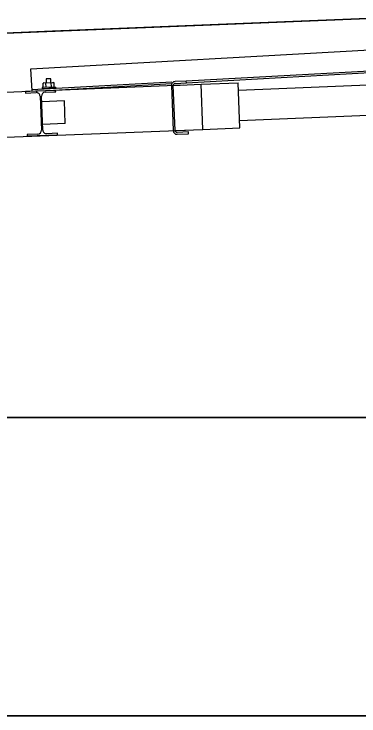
# Model space of a CAD drawing. Extents: x 9538 to 81668, y 7600 to 11751.
# Drawn here: x 22245.3 to 22283.4, y 9667.3 to 9744.9 of the extents above; entities that cross this region are included whole.
import ezdxf

# ---------------------------------------------------------------- set-up
doc = ezdxf.new("R2010")
doc.units = 0
for name, color, linetype in [('DsnShtMinorGrid16', 7, 'Continuous'), ('dsnStdNameDate', 7, 'Continuous'), ('dsnStdTable', 7, 'Continuous')]:
    doc.layers.add(name, color=color, linetype=linetype)

msp = doc.modelspace()

# ---------------------------------------------------------------- linework, layer by layer
at = {"layer": 'DsnShtMinorGrid16'}
for p, q in [((22296.114, 9744.888), (22249.572, 9742.977)), ((22249.572, 9742.977), (21820.719, 9725.365)), ((21352.013, 9700.291), (22296.114, 9700.291))]:
    msp.add_line(p, q, dxfattribs=at)
msp.add_lwpolyline([(22296.114, 9700.291), (22296.114, 9667.31), (21782.627, 9667.31), (21782.627, 9700.291)], close=True, dxfattribs=at)
at = {"layer": 'dsnStdNameDate'}
msp.add_line((22353.667, 9700.291), (21321.753, 9700.291), dxfattribs=at)
at = {"layer": 'dsnStdTable'}
for p, q in [((21820.719, 9725.365), (22296.114, 9744.888)), ((22247.176, 9738.841), (22297.827, 9741.661)), ((22247.176, 9738.841), (22293.972, 9741.446)), ((22264.337, 9737.501), (22297.954, 9739.373)), ((22264.337, 9737.501), (22294.099, 9739.158)), ((22264.348, 9737.293), (22297.966, 9739.165)), ((22247.313, 9736.382), (22247.176, 9738.841)), ((22247.313, 9736.382), (22247.176, 9738.841)), ((22264.348, 9737.293), (22294.111, 9738.95)), ((22264.348, 9737.292), (22287.981, 9738.608)), ((22264.348, 9737.292), (22287.981, 9738.608)), ((22249.379, 9737.735), (22248.859, 9737.715)), ((22249.379, 9737.735), (22248.859, 9737.715)), ((22248.859, 9737.715), (22248.875, 9737.299)), ((22248.859, 9737.715), (22248.875, 9737.299)), ((22249.396, 9737.32), (22249.379, 9737.735)), ((22249.396, 9737.32), (22249.379, 9737.735)), ((22199.299, 9734.461), (22264.039, 9737.051)), ((22199.299, 9734.461), (22264.039, 9737.051)), ((22247.303, 9736.552), (22262.726, 9737.411)), ((22247.303, 9736.552), (22262.726, 9737.411)), ((22249.888, 9736.818), (22248.425, 9736.76)), ((22249.888, 9736.818), (22248.425, 9736.76)), ((22248.425, 9736.76), (22248.429, 9736.656)), ((22248.425, 9736.76), (22248.429, 9736.656)), ((22248.618, 9737.289), (22248.537, 9737.233)), ((22248.618, 9737.289), (22248.537, 9737.233)), ((22248.553, 9736.818), (22248.537, 9737.233)), ((22248.553, 9736.818), (22248.537, 9737.233)), ((22248.639, 9736.768), (22248.553, 9736.818)), ((22248.639, 9736.768), (22248.553, 9736.818)), ((22248.618, 9737.289), (22249.584, 9737.327)), ((22248.618, 9737.289), (22249.584, 9737.327)), ((22248.856, 9736.777), (22248.835, 9737.297)), ((22248.856, 9736.777), (22248.835, 9737.297)), ((22249.457, 9736.801), (22249.436, 9737.322)), ((22249.457, 9736.801), (22249.436, 9737.322)), ((22249.584, 9737.327), (22249.653, 9737.33)), ((22249.584, 9737.327), (22249.653, 9737.33)), ((22249.739, 9737.281), (22249.653, 9737.33)), ((22249.739, 9737.281), (22249.653, 9737.33)), ((22249.674, 9736.81), (22249.755, 9736.866)), ((22249.674, 9736.81), (22249.755, 9736.866)), ((22249.683, 9736.476), (22262.738, 9737.203)), ((22249.683, 9736.476), (22262.738, 9737.203)), ((22249.725, 9736.478), (22262.737, 9737.203)), ((22249.725, 9736.478), (22262.737, 9737.203)), ((22249.755, 9736.866), (22249.739, 9737.281)), ((22249.755, 9736.866), (22249.739, 9737.281)), ((22249.888, 9736.818), (22249.892, 9736.714)), ((22249.888, 9736.818), (22249.892, 9736.714)), ((22262.692, 9736.997), (22262.892, 9732.001)), ((22262.692, 9736.997), (22262.892, 9732.001)), ((22262.9, 9737.005), (22265.971, 9737.128)), ((22262.9, 9737.005), (22265.971, 9737.128)), ((22263.1, 9732.009), (22262.9, 9737.005)), ((22263.1, 9732.009), (22262.9, 9737.005)), ((22264.341, 9737.48), (22263.092, 9737.43)), ((22264.341, 9737.48), (22263.092, 9737.43)), ((22263.1, 9737.222), (22264.349, 9737.271)), ((22263.1, 9737.222), (22264.349, 9737.271)), ((22264.349, 9737.271), (22264.341, 9737.48)), ((22264.349, 9737.271), (22264.341, 9737.48)), ((22265.971, 9737.128), (22270.051, 9737.291)), ((22265.971, 9737.128), (22270.051, 9737.291)), ((22266.17, 9732.132), (22265.971, 9737.128)), ((22266.17, 9732.132), (22265.971, 9737.128)), ((22270.251, 9732.295), (22270.051, 9737.291)), ((22270.251, 9732.295), (22270.051, 9737.291)), ((22270.084, 9736.458), (22294.506, 9737.488)), ((22270.084, 9736.458), (22290.648, 9737.326)), ((22249.918, 9736.445), (22246.588, 9736.312)), ((22249.918, 9736.445), (22246.588, 9736.312)), ((22246.588, 9736.312), (22246.594, 9736.156)), ((22246.588, 9736.312), (22246.594, 9736.156)), ((22246.594, 9736.156), (22247.765, 9736.202)), ((22246.594, 9736.156), (22247.765, 9736.202)), ((22248.429, 9736.656), (22249.892, 9736.714)), ((22248.429, 9736.656), (22249.892, 9736.714)), ((22248.754, 9736.242), (22249.925, 9736.289)), ((22248.754, 9736.242), (22249.925, 9736.289)), ((22249.925, 9736.289), (22249.918, 9736.445)), ((22249.925, 9736.289), (22249.918, 9736.445)), ((22248.198, 9735.803), (22248.348, 9732.056)), ((22248.198, 9735.803), (22248.348, 9732.056)), ((22248.504, 9732.062), (22248.354, 9735.809)), ((22248.504, 9732.062), (22248.354, 9735.809)), ((22250.877, 9735.284), (22248.379, 9735.184)), ((22250.877, 9735.284), (22248.379, 9735.184)), ((22250.977, 9732.786), (22250.877, 9735.284)), ((22250.977, 9732.786), (22250.877, 9735.284)), ((22270.217, 9733.127), (22294.639, 9734.158)), ((22270.217, 9733.127), (22290.781, 9733.995)), ((22250.977, 9732.786), (22248.479, 9732.686)), ((22250.977, 9732.786), (22248.479, 9732.686)), ((22263.1, 9732.009), (22266.17, 9732.132)), ((22263.1, 9732.009), (22266.17, 9732.132)), ((22266.17, 9732.132), (22270.251, 9732.295)), ((22266.17, 9732.132), (22270.251, 9732.295)), ((22199.499, 9729.465), (22264.239, 9732.055)), ((22199.499, 9729.465), (22264.239, 9732.055)), ((22247.948, 9731.623), (22246.777, 9731.576)), ((22247.948, 9731.623), (22246.777, 9731.576)), ((22246.777, 9731.576), (22246.784, 9731.42)), ((22246.777, 9731.576), (22246.784, 9731.42)), ((22246.784, 9731.42), (22250.114, 9731.553)), ((22246.784, 9731.42), (22250.114, 9731.553)), ((22250.108, 9731.709), (22248.937, 9731.662)), ((22250.108, 9731.709), (22248.937, 9731.662)), ((22250.114, 9731.553), (22250.108, 9731.709)), ((22250.114, 9731.553), (22250.108, 9731.709)), ((22264.566, 9731.859), (22263.317, 9731.809)), ((22264.566, 9731.859), (22263.317, 9731.809)), ((22263.325, 9731.601), (22264.574, 9731.651)), ((22263.325, 9731.601), (22264.574, 9731.651)), ((22264.574, 9731.651), (22264.566, 9731.859)), ((22264.574, 9731.651), (22264.566, 9731.859)), ((21352.013, 9667.31), (22790.482, 9667.31))]:
    msp.add_line(p, q, dxfattribs=at)
msp.add_lwpolyline([(22249.71, 9736.437), (22249.746, 9736.439), (22249.784, 9736.441), (22249.812, 9736.442), (22249.828, 9736.443), (22249.833, 9736.444), (22249.826, 9736.443), (22249.808, 9736.442), (22249.778, 9736.44), (22249.738, 9736.438), (22249.701, 9736.436)], dxfattribs=at)
msp.add_lwpolyline([(22249.71, 9736.437), (22249.746, 9736.439), (22249.784, 9736.441), (22249.812, 9736.442), (22249.828, 9736.443), (22249.833, 9736.444), (22249.826, 9736.443), (22249.808, 9736.442), (22249.778, 9736.44), (22249.738, 9736.438), (22249.701, 9736.436)], dxfattribs=at)
for centre, radius, start, end in [((22263.109, 9737.013), 0.417, 92.29296, 182.28359), ((22263.109, 9737.013), 0.417, 92.29296, 182.28359), ((22263.109, 9737.013), 0.208, 92.30344, 182.26447), ((22263.109, 9737.013), 0.208, 92.30344, 182.26447), ((22247.782, 9735.786), 0.417, 2.28408, 92.29325), ((22247.782, 9735.786), 0.417, 2.28408, 92.29325), ((22248.77, 9735.826), 0.417, 92.29806, 182.28706), ((22248.77, 9735.826), 0.417, 92.29806, 182.28706), ((22247.932, 9732.039), 0.417, 272.29806, 2.28706), ((22247.932, 9732.039), 0.417, 272.29806, 2.28706), ((22248.92, 9732.079), 0.417, 182.28408, 272.29325), ((22248.92, 9732.079), 0.417, 182.28408, 272.29325), ((22263.308, 9732.017), 0.417, 182.29416, 272.29177), ((22263.308, 9732.017), 0.417, 182.29416, 272.29177), ((22263.308, 9732.017), 0.208, 182.31699, 272.27767), ((22263.308, 9732.017), 0.208, 182.31699, 272.27767)]:
    msp.add_arc(centre, radius, start, end, dxfattribs=at)

doc.saveas('drawing.dxf')
